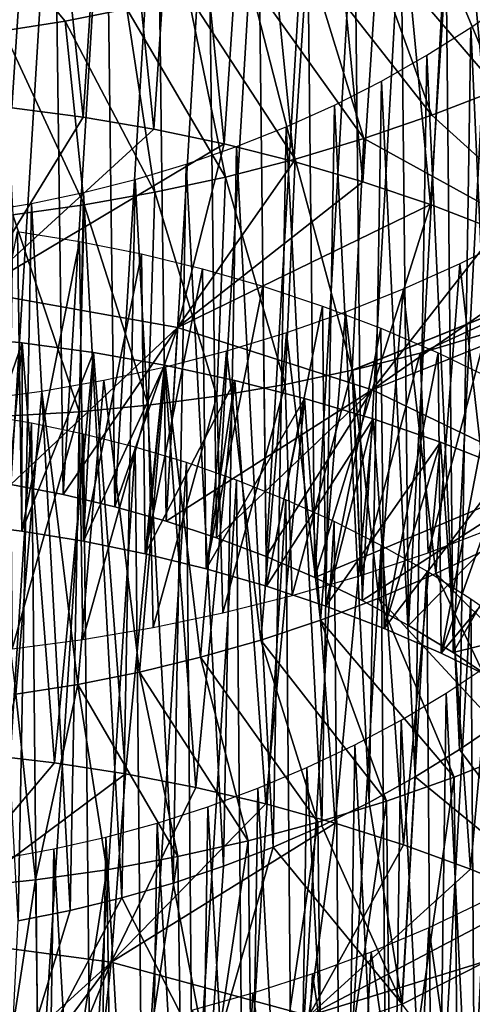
# Model space of a CAD drawing. Header units: millimetres. Extents: x -161 to 161, y -94 to 1149.
# Tile 752 of 1056: x 44.89 to 47.12, y 379.83 to 384.68. Entities that reach past the tile are written whole.
import ezdxf

# ---------------------------------------------------------------- set-up
doc = ezdxf.new("R2010")
doc.units = ezdxf.units.MM
doc.header["$LTSCALE"] = 81.481481
for name, color, linetype in [('66', 7, 'CONTINUOUS'), ('67', 7, 'CONTINUOUS'), ('74', 7, 'CONTINUOUS'), ('75', 7, 'CONTINUOUS'), ('76', 7, 'CONTINUOUS'), ('77', 7, 'CONTINUOUS'), ('80', 7, 'CONTINUOUS'), ('83', 7, 'CONTINUOUS'), ('84', 7, 'CONTINUOUS')]:
    doc.layers.add(name, color=color, linetype=linetype)

msp = doc.modelspace()

# ---------------------------------------------------------------- linework, layer by layer
at = {"layer": '66', "color": 7, "linetype": 'CONTINUOUS', "true_color": 0xaaaaaa}
for points in [[(47.1611, 385.3474, -24.0042), (46.8843, 385.2169, -23.95), (47.5722, 384.4787, -23.2714), (47.1611, 385.3474, -24.0042)], [(46.8843, 385.2169, -23.95), (46.6005, 385.0976, -23.9058), (47.2507, 384.3392, -23.2073), (46.8843, 385.2169, -23.95)], [(47.5722, 384.4787, -23.2714), (46.8843, 385.2169, -23.95), (47.2507, 384.3392, -23.2073), (47.5722, 384.4787, -23.2714)], [(46.6005, 385.0976, -23.9058), (46.3107, 384.9898, -23.8717), (46.9219, 384.2121, -23.1543), (46.6005, 385.0976, -23.9058)], [(47.2507, 384.3392, -23.2073), (46.6005, 385.0976, -23.9058), (46.9219, 384.2121, -23.1543), (47.2507, 384.3392, -23.2073)], [(46.3107, 384.9898, -23.8717), (46.016, 384.8936, -23.848), (46.587, 384.0976, -23.1124), (46.3107, 384.9898, -23.8717)], [(46.9219, 384.2121, -23.1543), (46.3107, 384.9898, -23.8717), (46.587, 384.0976, -23.1124), (46.9219, 384.2121, -23.1543)], [(46.016, 384.8936, -23.848), (45.7174, 384.8094, -23.8346), (46.2468, 383.996, -23.0818), (46.016, 384.8936, -23.848)], [(46.587, 384.0976, -23.1124), (46.016, 384.8936, -23.848), (46.2468, 383.996, -23.0818), (46.587, 384.0976, -23.1124)], [(45.7174, 384.8094, -23.8346), (45.4156, 384.7372, -23.8317), (45.9024, 383.9074, -23.0626), (45.7174, 384.8094, -23.8346)], [(46.2468, 383.996, -23.0818), (45.7174, 384.8094, -23.8346), (45.9024, 383.9074, -23.0626), (46.2468, 383.996, -23.0818)], [(45.4156, 384.7372, -23.8317), (45.1116, 384.677, -23.8392), (45.5547, 383.832, -23.0549), (45.4156, 384.7372, -23.8317)], [(45.9024, 383.9074, -23.0626), (45.4156, 384.7372, -23.8317), (45.5547, 383.832, -23.0549), (45.9024, 383.9074, -23.0626)], [(45.1116, 384.677, -23.8392), (44.8061, 384.6291, -23.8573), (45.2045, 383.7698, -23.0587), (45.1116, 384.677, -23.8392)], [(45.5547, 383.832, -23.0549), (45.1116, 384.677, -23.8392), (45.2045, 383.7698, -23.0587), (45.5547, 383.832, -23.0549)], [(45.2045, 383.7698, -23.0587), (44.8061, 384.6291, -23.8573), (44.8526, 383.7209, -23.0741), (45.2045, 383.7698, -23.0587)]]:
    msp.add_3dface(points, dxfattribs=at)
at = {"layer": '67', "color": 7, "linetype": 'CONTINUOUS', "true_color": 0xaaaaaa}
for points in [[(47.2507, 384.3392, -23.2073), (46.9219, 384.2121, -23.1543), (47.7641, 383.4489, -24.6255), (47.2507, 384.3392, -23.2073)], [(46.9219, 384.2121, -23.1543), (46.587, 384.0976, -23.1124), (47.7641, 383.4489, -24.6255), (46.9219, 384.2121, -23.1543)], [(46.587, 384.0976, -23.1124), (46.2468, 383.996, -23.0818), (46.5289, 382.9545, -24.426), (46.587, 384.0976, -23.1124)], [(47.7641, 383.4489, -24.6255), (46.587, 384.0976, -23.1124), (46.5289, 382.9545, -24.426), (47.7641, 383.4489, -24.6255)], [(46.2468, 383.996, -23.0818), (45.9024, 383.9074, -23.0626), (46.1971, 382.8843, -24.3674), (46.2468, 383.996, -23.0818)], [(46.5289, 382.9545, -24.426), (46.2468, 383.996, -23.0818), (46.1971, 382.8843, -24.3674), (46.5289, 382.9545, -24.426)], [(45.9024, 383.9074, -23.0626), (45.5547, 383.832, -23.0549), (45.8596, 382.8264, -24.319), (45.9024, 383.9074, -23.0626)], [(46.1971, 382.8843, -24.3674), (45.9024, 383.9074, -23.0626), (45.8596, 382.8264, -24.319), (46.1971, 382.8843, -24.3674)], [(45.5547, 383.832, -23.0549), (45.2045, 383.7698, -23.0587), (45.5206, 382.7814, -24.2815), (45.5547, 383.832, -23.0549)], [(45.8596, 382.8264, -24.319), (45.5547, 383.832, -23.0549), (45.5206, 382.7814, -24.2815), (45.8596, 382.8264, -24.319)], [(45.2045, 383.7698, -23.0587), (44.8526, 383.7209, -23.0741), (45.1804, 382.7493, -24.2547), (45.2045, 383.7698, -23.0587)], [(45.5206, 382.7814, -24.2815), (45.2045, 383.7698, -23.0587), (45.1804, 382.7493, -24.2547), (45.5206, 382.7814, -24.2815)], [(45.1804, 382.7493, -24.2547), (44.8526, 383.7209, -23.0741), (44.84, 382.7301, -24.2386), (45.1804, 382.7493, -24.2547)], [(47.7641, 383.4489, -24.6255), (46.5289, 382.9545, -24.426), (46.5326, 382.9554, -24.4268), (47.7641, 383.4489, -24.6255)], [(47.7641, 383.4489, -24.6255), (46.5326, 382.9554, -24.4268), (46.8639, 383.0394, -24.4969), (47.7641, 383.4489, -24.6255)], [(47.1888, 383.1359, -24.5775), (47.7641, 383.4489, -24.6255), (46.8639, 383.0394, -24.4969), (47.1888, 383.1359, -24.5775)]]:
    msp.add_3dface(points, dxfattribs=at)
at = {"layer": '74', "color": 7, "linetype": 'CONTINUOUS', "true_color": 0xaaaaaa}
for points in [[(44.848, 384.2493, -44.2341), (45.1996, 384.2033, -44.2479), (44.6715, 383.3432, -43.4564), (44.848, 384.2493, -44.2341)], [(45.1996, 384.2033, -44.2479), (45.5495, 384.1436, -44.2503), (44.6715, 383.3432, -43.4564), (45.1996, 384.2033, -44.2479)], [(45.5495, 384.1436, -44.2503), (45.8968, 384.0704, -44.2414), (44.6715, 383.3432, -43.4564), (45.5495, 384.1436, -44.2503)], [(44.6715, 383.3432, -43.4564), (45.8968, 384.0704, -44.2414), (45.6664, 383.1657, -43.4875), (44.6715, 383.3432, -43.4564)], [(45.8968, 384.0704, -44.2414), (46.2408, 383.9839, -44.2215), (45.6664, 383.1657, -43.4875), (45.8968, 384.0704, -44.2414)], [(46.2408, 383.9839, -44.2215), (46.5806, 383.8842, -44.1905), (45.6664, 383.1657, -43.4875), (46.2408, 383.9839, -44.2215)], [(46.5806, 383.8842, -44.1905), (46.9152, 383.7714, -44.1486), (45.6664, 383.1657, -43.4875), (46.5806, 383.8842, -44.1905)], [(45.6664, 383.1657, -43.4875), (46.9152, 383.7714, -44.1486), (46.6268, 382.8585, -43.4103), (45.6664, 383.1657, -43.4875)], [(46.9152, 383.7714, -44.1486), (47.2437, 383.6458, -44.0961), (46.6268, 382.8585, -43.4103), (46.9152, 383.7714, -44.1486)], [(47.2437, 383.6458, -44.0961), (47.5651, 383.5075, -44.0329), (46.6268, 382.8585, -43.4103), (47.2437, 383.6458, -44.0961)], [(47.5651, 383.5075, -44.0329), (47.8786, 383.357, -43.9595), (46.6268, 382.8585, -43.4103), (47.5651, 383.5075, -44.0329)], [(44.6715, 383.3432, -43.4564), (45.6664, 383.1657, -43.4875), (44.8425, 382.3913, -42.7081), (44.6715, 383.3432, -43.4564)], [(46.6268, 382.8585, -43.4103), (47.8786, 383.357, -43.9595), (47.5234, 382.4276, -43.2297), (46.6268, 382.8585, -43.4103)], [(44.8425, 382.3913, -42.7081), (45.6664, 383.1657, -43.4875), (45.1009, 382.3419, -42.7254), (44.8425, 382.3913, -42.7081)], [(45.1009, 382.3419, -42.7254), (45.6664, 383.1657, -43.4875), (45.3569, 382.2815, -42.7335), (45.1009, 382.3419, -42.7254)], [(45.3569, 382.2815, -42.7335), (45.6664, 383.1657, -43.4875), (45.6098, 382.2104, -42.7324), (45.3569, 382.2815, -42.7335)], [(45.6664, 383.1657, -43.4875), (46.6268, 382.8585, -43.4103), (45.6098, 382.2104, -42.7324), (45.6664, 383.1657, -43.4875)], [(45.6098, 382.2104, -42.7324), (46.6268, 382.8585, -43.4103), (45.859, 382.1285, -42.7223), (45.6098, 382.2104, -42.7324)], [(45.859, 382.1285, -42.7223), (46.6268, 382.8585, -43.4103), (46.104, 382.0359, -42.7033), (45.859, 382.1285, -42.7223)], [(46.104, 382.0359, -42.7033), (46.6268, 382.8585, -43.4103), (46.344, 381.9327, -42.6754), (46.104, 382.0359, -42.7033)], [(46.6268, 382.8585, -43.4103), (47.5234, 382.4276, -43.2297), (46.344, 381.9327, -42.6754), (46.6268, 382.8585, -43.4103)], [(46.344, 381.9327, -42.6754), (47.5234, 382.4276, -43.2297), (46.5783, 381.819, -42.639), (46.344, 381.9327, -42.6754)], [(46.5783, 381.819, -42.639), (47.5234, 382.4276, -43.2297), (46.8061, 381.6954, -42.5941), (46.5783, 381.819, -42.639)], [(46.8061, 381.6954, -42.5941), (47.5234, 382.4276, -43.2297), (47.0266, 381.562, -42.5412), (46.8061, 381.6954, -42.5941)], [(47.5234, 382.4276, -43.2297), (48.33, 381.8833, -42.9544), (47.0266, 381.562, -42.5412), (47.5234, 382.4276, -43.2297)], [(47.0266, 381.562, -42.5412), (48.33, 381.8833, -42.9544), (47.2392, 381.4193, -42.4805), (47.0266, 381.562, -42.5412)], [(47.2702, 381.2272, -31.2171), (47.6597, 380.277, -30.4964), (47.0589, 381.0831, -31.1553), (47.2702, 381.2272, -31.2171)], [(44.7062, 381.059, -48.063), (45.0581, 381.0185, -48.0814), (44.3389, 380.1676, -47.2592), (44.7062, 381.059, -48.063)], [(47.0589, 381.0831, -31.1553), (47.6597, 380.277, -30.4964), (46.8395, 380.9483, -31.1011), (47.0589, 381.0831, -31.1553)], [(45.0581, 381.0185, -48.0814), (45.4088, 380.9642, -48.0883), (44.3389, 380.1676, -47.2592), (45.0581, 381.0185, -48.0814)], [(44.3389, 380.1676, -47.2592), (45.4088, 380.9642, -48.0883), (45.3389, 380.0342, -47.3271), (44.3389, 380.1676, -47.2592)], [(45.4088, 380.9642, -48.0883), (45.7572, 380.8965, -48.084), (45.3389, 380.0342, -47.3271), (45.4088, 380.9642, -48.0883)], [(46.8395, 380.9483, -31.1011), (46.7757, 379.827, -30.2998), (46.6125, 380.8231, -31.055), (46.8395, 380.9483, -31.1011)], [(47.6597, 380.277, -30.4964), (46.7757, 379.827, -30.2998), (46.8395, 380.9483, -31.1011), (47.6597, 380.277, -30.4964)], [(45.7572, 380.8965, -48.084), (46.1028, 380.8153, -48.0685), (45.3389, 380.0342, -47.3271), (45.7572, 380.8965, -48.084)], [(46.1028, 380.8153, -48.0685), (46.4445, 380.7209, -48.042), (45.3389, 380.0342, -47.3271), (46.1028, 380.8153, -48.0685)], [(46.6125, 380.8231, -31.055), (46.7757, 379.827, -30.2998), (46.3786, 380.7077, -31.0172), (46.6125, 380.8231, -31.055)], [(45.3389, 380.0342, -47.3271), (46.4445, 380.7209, -48.042), (46.314, 379.7694, -47.2853), (45.3389, 380.0342, -47.3271)], [(46.3786, 380.7077, -31.0172), (46.7757, 379.827, -30.2998), (46.1386, 380.6027, -30.988), (46.3786, 380.7077, -31.0172)], [(46.4445, 380.7209, -48.042), (46.7813, 380.6134, -48.0045), (46.314, 379.7694, -47.2853), (46.4445, 380.7209, -48.042)], [(46.7757, 379.827, -30.2998), (45.8238, 379.4994, -30.2055), (46.1386, 380.6027, -30.988), (46.7757, 379.827, -30.2998)], [(46.1386, 380.6027, -30.988), (45.8238, 379.4994, -30.2055), (45.8936, 380.5083, -30.9677), (46.1386, 380.6027, -30.988)], [(46.7813, 380.6134, -48.0045), (47.1124, 380.493, -47.9563), (46.314, 379.7694, -47.2853), (46.7813, 380.6134, -48.0045)], [(45.8936, 380.5083, -30.9677), (45.8238, 379.4994, -30.2055), (45.6443, 380.4247, -30.9564), (45.8936, 380.5083, -30.9677)], [(47.1124, 380.493, -47.9563), (47.4367, 380.3598, -47.8974), (46.314, 379.7694, -47.2853), (47.1124, 380.493, -47.9563)], [(45.6443, 380.4247, -30.9564), (45.8238, 379.4994, -30.2055), (45.3917, 380.352, -30.954), (45.6443, 380.4247, -30.9564)], [(47.4367, 380.3598, -47.8974), (47.7533, 380.2142, -47.8281), (46.314, 379.7694, -47.2853), (47.4367, 380.3598, -47.8974)], [(45.8238, 379.4994, -30.2055), (44.8324, 379.301, -30.2191), (45.3917, 380.352, -30.954), (45.8238, 379.4994, -30.2055)], [(45.3917, 380.352, -30.954), (44.8324, 379.301, -30.2191), (45.1363, 380.2902, -30.9608), (45.3917, 380.352, -30.954)], [(45.1363, 380.2902, -30.9608), (44.8324, 379.301, -30.2191), (44.8792, 380.2395, -30.9768), (45.1363, 380.2902, -30.9608)], [(47.6597, 380.277, -30.4964), (47.3791, 379.0349, -29.6169), (46.7757, 379.827, -30.2998), (47.6597, 380.277, -30.4964)], [(46.314, 379.7694, -47.2853), (47.7533, 380.2142, -47.8281), (47.2349, 379.3787, -47.1383), (46.314, 379.7694, -47.2853)], [(44.3389, 380.1676, -47.2592), (45.3389, 380.0342, -47.3271), (44.4611, 379.2384, -46.5033), (44.3389, 380.1676, -47.2592)], [(44.4611, 379.2384, -46.5033), (45.3389, 380.0342, -47.3271), (44.721, 379.2055, -46.5345), (44.4611, 379.2384, -46.5033)], [(44.721, 379.2055, -46.5345), (45.3389, 380.0342, -47.3271), (44.98, 379.1614, -46.5562), (44.721, 379.2055, -46.5345)], [(44.98, 379.1614, -46.5562), (45.3389, 380.0342, -47.3271), (45.2369, 379.1063, -46.5685), (44.98, 379.1614, -46.5562)], [(45.3389, 380.0342, -47.3271), (46.314, 379.7694, -47.2853), (45.2369, 379.1063, -46.5685), (45.3389, 380.0342, -47.3271)]]:
    msp.add_3dface(points, dxfattribs=at)
at = {"layer": '75', "color": 7, "linetype": 'CONTINUOUS', "true_color": 0xaaaaaa}
for points in [[(44.8984, 383.0896, -45.6182), (44.545, 383.1241, -45.5946), (44.59, 382.198, -44.8306), (44.8984, 383.0896, -45.6182)], [(44.8969, 382.161, -44.8546), (44.8984, 383.0896, -45.6182), (44.59, 382.198, -44.8306), (44.8969, 382.161, -44.8546)], [(45.2507, 383.0415, -45.6304), (44.8984, 383.0896, -45.6182), (44.8969, 382.161, -44.8546), (45.2507, 383.0415, -45.6304)], [(45.2027, 382.1115, -44.8682), (45.2507, 383.0415, -45.6304), (44.8969, 382.161, -44.8546), (45.2027, 382.1115, -44.8682)], [(45.6012, 382.9797, -45.6311), (45.2507, 383.0415, -45.6304), (45.2027, 382.1115, -44.8682), (45.6012, 382.9797, -45.6311)], [(45.5067, 382.0496, -44.8715), (45.6012, 382.9797, -45.6311), (45.2027, 382.1115, -44.8682), (45.5067, 382.0496, -44.8715)], [(45.9488, 382.9044, -45.6207), (45.6012, 382.9797, -45.6311), (45.5067, 382.0496, -44.8715), (45.9488, 382.9044, -45.6207)], [(45.8081, 381.9754, -44.8645), (45.9488, 382.9044, -45.6207), (45.5067, 382.0496, -44.8715), (45.8081, 381.9754, -44.8645)], [(46.2927, 382.8159, -45.5991), (45.9488, 382.9044, -45.6207), (45.8081, 381.9754, -44.8645), (46.2927, 382.8159, -45.5991)], [(46.1059, 381.8891, -44.8474), (46.2927, 382.8159, -45.5991), (45.8081, 381.9754, -44.8645), (46.1059, 381.8891, -44.8474)], [(46.6319, 382.7142, -45.5665), (46.2927, 382.8159, -45.5991), (46.1059, 381.8891, -44.8474), (46.6319, 382.7142, -45.5665)], [(46.3993, 381.7907, -44.8203), (46.6319, 382.7142, -45.5665), (46.1059, 381.8891, -44.8474), (46.3993, 381.7907, -44.8203)], [(46.9656, 382.5995, -45.523), (46.6319, 382.7142, -45.5665), (46.3993, 381.7907, -44.8203), (46.9656, 382.5995, -45.523)], [(46.6873, 381.6805, -44.7833), (46.9656, 382.5995, -45.523), (46.3993, 381.7907, -44.8203), (46.6873, 381.6805, -44.7833)], [(47.2928, 382.472, -45.4688), (46.9656, 382.5995, -45.523), (46.6873, 381.6805, -44.7833), (47.2928, 382.472, -45.4688)], [(46.9689, 381.5586, -44.7365), (47.2928, 382.472, -45.4688), (46.6873, 381.6805, -44.7833), (46.9689, 381.5586, -44.7365)], [(47.6128, 382.3318, -45.4041), (47.2928, 382.472, -45.4688), (46.9689, 381.5586, -44.7365), (47.6128, 382.3318, -45.4041)], [(47.2434, 381.4254, -44.6802), (47.6128, 382.3318, -45.4041), (46.9689, 381.5586, -44.7365), (47.2434, 381.4254, -44.6802)], [(46.9424, 381.9512, -27.872), (47.6775, 381.2203, -27.2238), (47.2175, 382.0831, -27.9273), (46.9424, 381.9512, -27.872)], [(46.6603, 381.8305, -27.8262), (47.3583, 381.0772, -27.1567), (46.9424, 381.9512, -27.872), (46.6603, 381.8305, -27.8262)], [(47.3583, 381.0772, -27.1567), (47.6775, 381.2203, -27.2238), (46.9424, 381.9512, -27.872), (47.3583, 381.0772, -27.1567)], [(46.3719, 381.7213, -27.79), (47.0316, 380.9468, -27.1002), (46.6603, 381.8305, -27.8262), (46.3719, 381.7213, -27.79)], [(47.0316, 380.9468, -27.1002), (47.3583, 381.0772, -27.1567), (46.6603, 381.8305, -27.8262), (47.0316, 380.9468, -27.1002)], [(46.0782, 381.6239, -27.7637), (46.6984, 380.8293, -27.0545), (46.3719, 381.7213, -27.79), (46.0782, 381.6239, -27.7637)], [(46.6984, 380.8293, -27.0545), (47.0316, 380.9468, -27.1002), (46.3719, 381.7213, -27.79), (46.6984, 380.8293, -27.0545)], [(45.7801, 381.5387, -27.7475), (46.3595, 380.7248, -27.0197), (46.0782, 381.6239, -27.7637), (45.7801, 381.5387, -27.7475)], [(46.3595, 380.7248, -27.0197), (46.6984, 380.8293, -27.0545), (46.0782, 381.6239, -27.7637), (46.3595, 380.7248, -27.0197)], [(45.4782, 381.4656, -27.7415), (46.0158, 380.6335, -26.9959), (45.7801, 381.5387, -27.7475), (45.4782, 381.4656, -27.7415)], [(46.0158, 380.6335, -26.9959), (46.3595, 380.7248, -27.0197), (45.7801, 381.5387, -27.7475), (46.0158, 380.6335, -26.9959)], [(45.1736, 381.4049, -27.7458), (45.6681, 380.5555, -26.9833), (45.4782, 381.4656, -27.7415), (45.1736, 381.4049, -27.7458)], [(45.6681, 380.5555, -26.9833), (46.0158, 380.6335, -26.9959), (45.4782, 381.4656, -27.7415), (45.6681, 380.5555, -26.9833)], [(44.867, 381.3566, -27.7605), (44.9646, 380.4402, -26.9919), (45.1736, 381.4049, -27.7458), (44.867, 381.3566, -27.7605)], [(44.9646, 380.4402, -26.9919), (45.3174, 380.491, -26.9819), (45.1736, 381.4049, -27.7458), (44.9646, 380.4402, -26.9919)], [(45.3174, 380.491, -26.9819), (45.6681, 380.5555, -26.9833), (45.1736, 381.4049, -27.7458), (45.3174, 380.491, -26.9819)], [(44.6107, 380.4031, -27.0134), (44.9646, 380.4402, -26.9919), (44.867, 381.3566, -27.7605), (44.6107, 380.4031, -27.0134)]]:
    msp.add_3dface(points, dxfattribs=at)
at = {"layer": '76', "color": 7, "linetype": 'CONTINUOUS', "true_color": 0xaaaaaa}
for points in [[(44.848, 384.2493, -44.2341), (44.6269, 386.3223, -41.7634), (44.9809, 386.2846, -41.7844), (44.848, 384.2493, -44.2341)], [(45.1996, 384.2033, -44.2479), (44.848, 384.2493, -44.2341), (44.9809, 386.2846, -41.7844), (45.1996, 384.2033, -44.2479)], [(45.1996, 384.2033, -44.2479), (44.9809, 386.2846, -41.7844), (45.3335, 386.2331, -41.7938), (45.1996, 384.2033, -44.2479)], [(45.5495, 384.1436, -44.2503), (45.1996, 384.2033, -44.2479), (45.3335, 386.2331, -41.7938), (45.5495, 384.1436, -44.2503)], [(45.5495, 384.1436, -44.2503), (45.3335, 386.2331, -41.7938), (45.6838, 386.168, -41.7919), (45.5495, 384.1436, -44.2503)], [(45.8968, 384.0704, -44.2414), (45.5495, 384.1436, -44.2503), (45.6838, 386.168, -41.7919), (45.8968, 384.0704, -44.2414)], [(45.8968, 384.0704, -44.2414), (45.6838, 386.168, -41.7919), (46.031, 386.0896, -41.7788), (45.8968, 384.0704, -44.2414)], [(46.2408, 383.9839, -44.2215), (45.8968, 384.0704, -44.2414), (46.031, 386.0896, -41.7788), (46.2408, 383.9839, -44.2215)], [(46.2408, 383.9839, -44.2215), (46.031, 386.0896, -41.7788), (46.3742, 385.9978, -41.7546), (46.2408, 383.9839, -44.2215)], [(46.5806, 383.8842, -44.1905), (46.2408, 383.9839, -44.2215), (46.3742, 385.9978, -41.7546), (46.5806, 383.8842, -44.1905)], [(46.5806, 383.8842, -44.1905), (46.3742, 385.9978, -41.7546), (46.7127, 385.8928, -41.7193), (46.5806, 383.8842, -44.1905)], [(46.9152, 383.7714, -44.1486), (46.5806, 383.8842, -44.1905), (46.7127, 385.8928, -41.7193), (46.9152, 383.7714, -44.1486)], [(46.9152, 383.7714, -44.1486), (46.7127, 385.8928, -41.7193), (47.0457, 385.7747, -41.6731), (46.9152, 383.7714, -44.1486)], [(47.2437, 383.6458, -44.0961), (46.9152, 383.7714, -44.1486), (47.0457, 385.7747, -41.6731), (47.2437, 383.6458, -44.0961)], [(47.2437, 383.6458, -44.0961), (47.0457, 385.7747, -41.6731), (47.3722, 385.6437, -41.6162), (47.2437, 383.6458, -44.0961)], [(44.7062, 381.059, -48.063), (44.545, 383.1241, -45.5946), (44.8984, 383.0896, -45.6182), (44.7062, 381.059, -48.063)], [(45.0581, 381.0185, -48.0814), (44.7062, 381.059, -48.063), (44.8984, 383.0896, -45.6182), (45.0581, 381.0185, -48.0814)], [(45.0581, 381.0185, -48.0814), (44.8984, 383.0896, -45.6182), (45.2507, 383.0415, -45.6304), (45.0581, 381.0185, -48.0814)], [(45.4088, 380.9642, -48.0883), (45.0581, 381.0185, -48.0814), (45.2507, 383.0415, -45.6304), (45.4088, 380.9642, -48.0883)], [(45.4088, 380.9642, -48.0883), (45.2507, 383.0415, -45.6304), (45.6012, 382.9797, -45.6311), (45.4088, 380.9642, -48.0883)], [(45.7572, 380.8965, -48.084), (45.4088, 380.9642, -48.0883), (45.6012, 382.9797, -45.6311), (45.7572, 380.8965, -48.084)], [(45.7572, 380.8965, -48.084), (45.6012, 382.9797, -45.6311), (45.9488, 382.9044, -45.6207), (45.7572, 380.8965, -48.084)], [(46.1028, 380.8153, -48.0685), (45.7572, 380.8965, -48.084), (45.9488, 382.9044, -45.6207), (46.1028, 380.8153, -48.0685)], [(46.1028, 380.8153, -48.0685), (45.9488, 382.9044, -45.6207), (46.2927, 382.8159, -45.5991), (46.1028, 380.8153, -48.0685)], [(46.4445, 380.7209, -48.042), (46.1028, 380.8153, -48.0685), (46.2927, 382.8159, -45.5991), (46.4445, 380.7209, -48.042)], [(46.4445, 380.7209, -48.042), (46.2927, 382.8159, -45.5991), (46.6319, 382.7142, -45.5665), (46.4445, 380.7209, -48.042)], [(46.7813, 380.6134, -48.0045), (46.4445, 380.7209, -48.042), (46.6319, 382.7142, -45.5665), (46.7813, 380.6134, -48.0045)], [(46.7813, 380.6134, -48.0045), (46.6319, 382.7142, -45.5665), (46.9656, 382.5995, -45.523), (46.7813, 380.6134, -48.0045)], [(47.1124, 380.493, -47.9563), (46.7813, 380.6134, -48.0045), (46.9656, 382.5995, -45.523), (47.1124, 380.493, -47.9563)], [(47.1124, 380.493, -47.9563), (46.9656, 382.5995, -45.523), (47.2928, 382.472, -45.4688), (47.1124, 380.493, -47.9563)], [(47.4367, 380.3598, -47.8974), (47.1124, 380.493, -47.9563), (47.2928, 382.472, -45.4688), (47.4367, 380.3598, -47.8974)], [(47.0534, 378.9038, -29.5598), (47.3583, 381.0772, -27.1567), (47.0316, 380.9468, -27.1002), (47.0534, 378.9038, -29.5598)], [(47.0534, 378.9038, -29.5598), (47.3791, 379.0349, -29.6169), (47.3583, 381.0772, -27.1567), (47.0534, 378.9038, -29.5598)], [(46.7213, 378.7856, -29.5134), (47.0316, 380.9468, -27.1002), (46.6984, 380.8293, -27.0545), (46.7213, 378.7856, -29.5134)], [(46.7213, 378.7856, -29.5134), (47.0534, 378.9038, -29.5598), (47.0316, 380.9468, -27.1002), (46.7213, 378.7856, -29.5134)], [(46.3835, 378.6805, -29.4779), (46.6984, 380.8293, -27.0545), (46.3595, 380.7248, -27.0197), (46.3835, 378.6805, -29.4779)], [(46.3835, 378.6805, -29.4779), (46.7213, 378.7856, -29.5134), (46.6984, 380.8293, -27.0545), (46.3835, 378.6805, -29.4779)], [(46.0412, 378.5886, -29.4535), (46.3595, 380.7248, -27.0197), (46.0158, 380.6335, -26.9959), (46.0412, 378.5886, -29.4535)], [(46.0412, 378.5886, -29.4535), (46.3835, 378.6805, -29.4779), (46.3595, 380.7248, -27.0197), (46.0412, 378.5886, -29.4535)], [(45.6952, 378.5099, -29.4401), (46.0158, 380.6335, -26.9959), (45.6681, 380.5555, -26.9833), (45.6952, 378.5099, -29.4401)], [(45.6952, 378.5099, -29.4401), (46.0412, 378.5886, -29.4535), (46.0158, 380.6335, -26.9959), (45.6952, 378.5099, -29.4401)], [(45.3462, 378.4447, -29.4378), (45.6681, 380.5555, -26.9833), (45.3174, 380.491, -26.9819), (45.3462, 378.4447, -29.4378)], [(45.3462, 378.4447, -29.4378), (45.6952, 378.5099, -29.4401), (45.6681, 380.5555, -26.9833), (45.3462, 378.4447, -29.4378)], [(44.9952, 378.3929, -29.4468), (45.3174, 380.491, -26.9819), (44.9646, 380.4402, -26.9919), (44.9952, 378.3929, -29.4468)], [(44.9952, 378.3929, -29.4468), (45.3462, 378.4447, -29.4378), (45.3174, 380.491, -26.9819), (44.9952, 378.3929, -29.4468)], [(44.6429, 378.3547, -29.4671), (44.9646, 380.4402, -26.9919), (44.6107, 380.4031, -27.0134), (44.6429, 378.3547, -29.4671)], [(44.6429, 378.3547, -29.4671), (44.9952, 378.3929, -29.4468), (44.9646, 380.4402, -26.9919), (44.6429, 378.3547, -29.4671)]]:
    msp.add_3dface(points, dxfattribs=at)
at = {"layer": '77', "color": 7, "linetype": 'CONTINUOUS', "true_color": 0xaaaaaa}
for points in [[(47.1888, 383.1359, -24.5775), (46.8639, 383.0394, -24.4969), (46.9037, 382.0537, -25.6997), (47.1888, 383.1359, -24.5775)], [(47.2306, 382.1783, -25.7517), (47.1888, 383.1359, -24.5775), (46.9037, 382.0537, -25.6997), (47.2306, 382.1783, -25.7517)], [(46.8639, 383.0394, -24.4969), (46.5326, 382.9554, -24.4268), (46.5706, 381.9417, -25.6583), (46.8639, 383.0394, -24.4969)], [(46.9037, 382.0537, -25.6997), (46.8639, 383.0394, -24.4969), (46.5706, 381.9417, -25.6583), (46.9037, 382.0537, -25.6997)], [(46.5289, 382.9545, -24.426), (46.1971, 382.8843, -24.3674), (46.2325, 381.8429, -25.6278), (46.5289, 382.9545, -24.426)], [(46.5706, 381.9417, -25.6583), (46.5289, 382.9545, -24.426), (46.2325, 381.8429, -25.6278), (46.5706, 381.9417, -25.6583)], [(46.5326, 382.9554, -24.4268), (46.5289, 382.9545, -24.426), (46.5706, 381.9417, -25.6583), (46.5326, 382.9554, -24.4268)], [(46.1971, 382.8843, -24.3674), (45.8596, 382.8264, -24.319), (45.8905, 381.7573, -25.6083), (46.1971, 382.8843, -24.3674)], [(46.2325, 381.8429, -25.6278), (46.1971, 382.8843, -24.3674), (45.8905, 381.7573, -25.6083), (46.2325, 381.8429, -25.6278)], [(45.8596, 382.8264, -24.319), (45.5206, 382.7814, -24.2815), (45.5454, 381.6849, -25.5998), (45.8596, 382.8264, -24.319)], [(45.8905, 381.7573, -25.6083), (45.8596, 382.8264, -24.319), (45.5454, 381.6849, -25.5998), (45.8905, 381.7573, -25.6083)], [(45.1804, 382.7493, -24.2547), (44.84, 382.7301, -24.2386), (44.8493, 381.5803, -25.6161), (45.1804, 382.7493, -24.2547)], [(45.1981, 381.6259, -25.6024), (45.1804, 382.7493, -24.2547), (44.8493, 381.5803, -25.6161), (45.1981, 381.6259, -25.6024)], [(45.5206, 382.7814, -24.2815), (45.1804, 382.7493, -24.2547), (45.1981, 381.6259, -25.6024), (45.5206, 382.7814, -24.2815)], [(45.5454, 381.6849, -25.5998), (45.5206, 382.7814, -24.2815), (45.1981, 381.6259, -25.6024), (45.5454, 381.6849, -25.5998)]]:
    msp.add_3dface(points, dxfattribs=at)
at = {"layer": '80', "color": 7, "linetype": 'CONTINUOUS', "true_color": 0xaaaaaa}
for points in [[(44.8061, 384.6291, -23.8573), (45.1116, 384.677, -23.8392), (44.5, 385.4067, -22.9589), (44.8061, 384.6291, -23.8573)], [(45.1116, 384.677, -23.8392), (45.4156, 384.7372, -23.8317), (44.5, 385.4067, -22.9589), (45.1116, 384.677, -23.8392)]]:
    msp.add_3dface(points, dxfattribs=at)
at = {"layer": '83', "color": 7, "linetype": 'CONTINUOUS', "true_color": 0xaaaaaa}
for points in [[(44.7967, 385.9243, -38.4825), (44.8425, 382.3913, -42.7081), (45.055, 385.877, -38.5015), (44.7967, 385.9243, -38.4825)], [(44.8425, 382.3913, -42.7081), (45.1009, 382.3419, -42.7254), (45.055, 385.877, -38.5015), (44.8425, 382.3913, -42.7081)], [(45.055, 385.877, -38.5015), (45.1009, 382.3419, -42.7254), (45.3116, 385.8186, -38.5112), (45.055, 385.877, -38.5015)], [(45.1009, 382.3419, -42.7254), (45.3569, 382.2815, -42.7335), (45.3116, 385.8186, -38.5112), (45.1009, 382.3419, -42.7254)], [(45.3116, 385.8186, -38.5112), (45.3569, 382.2815, -42.7335), (45.5656, 385.7491, -38.5117), (45.3116, 385.8186, -38.5112)], [(45.3569, 382.2815, -42.7335), (45.6098, 382.2104, -42.7324), (45.5656, 385.7491, -38.5117), (45.3569, 382.2815, -42.7335)], [(45.5656, 385.7491, -38.5117), (45.6098, 382.2104, -42.7324), (45.8164, 385.6688, -38.5032), (45.5656, 385.7491, -38.5117)], [(45.6098, 382.2104, -42.7324), (45.859, 382.1285, -42.7223), (45.8164, 385.6688, -38.5032), (45.6098, 382.2104, -42.7324)], [(45.8164, 385.6688, -38.5032), (45.859, 382.1285, -42.7223), (46.063, 385.5777, -38.4856), (45.8164, 385.6688, -38.5032)], [(45.859, 382.1285, -42.7223), (46.104, 382.0359, -42.7033), (46.063, 385.5777, -38.4856), (45.859, 382.1285, -42.7223)], [(46.063, 385.5777, -38.4856), (46.104, 382.0359, -42.7033), (46.3047, 385.476, -38.4592), (46.063, 385.5777, -38.4856)], [(46.104, 382.0359, -42.7033), (46.344, 381.9327, -42.6754), (46.3047, 385.476, -38.4592), (46.104, 382.0359, -42.7033)], [(46.3047, 385.476, -38.4592), (46.344, 381.9327, -42.6754), (46.5404, 385.3638, -38.424), (46.3047, 385.476, -38.4592)], [(46.344, 381.9327, -42.6754), (46.5783, 381.819, -42.639), (46.5404, 385.3638, -38.424), (46.344, 381.9327, -42.6754)], [(46.5404, 385.3638, -38.424), (46.5783, 381.819, -42.639), (46.7695, 385.2416, -38.3805), (46.5404, 385.3638, -38.424)], [(46.5783, 381.819, -42.639), (46.8061, 381.6954, -42.5941), (46.7695, 385.2416, -38.3805), (46.5783, 381.819, -42.639)], [(46.7695, 385.2416, -38.3805), (46.8061, 381.6954, -42.5941), (46.9913, 385.1098, -38.3288), (46.7695, 385.2416, -38.3805)], [(46.8061, 381.6954, -42.5941), (47.0266, 381.562, -42.5412), (46.9913, 385.1098, -38.3288), (46.8061, 381.6954, -42.5941)], [(46.9913, 385.1098, -38.3288), (47.0266, 381.562, -42.5412), (47.2052, 384.9686, -38.2694), (46.9913, 385.1098, -38.3288)], [(47.0266, 381.562, -42.5412), (47.2392, 381.4193, -42.4805), (47.2052, 384.9686, -38.2694), (47.0266, 381.562, -42.5412)], [(47.3243, 384.792, -27.0131), (47.2702, 381.2272, -31.2171), (47.1153, 384.6457, -26.9493), (47.3243, 384.792, -27.0131)], [(47.1153, 384.6457, -26.9493), (47.0589, 381.0831, -31.1553), (46.8981, 384.5085, -26.8932), (47.1153, 384.6457, -26.9493)], [(47.2702, 381.2272, -31.2171), (47.0589, 381.0831, -31.1553), (47.1153, 384.6457, -26.9493), (47.2702, 381.2272, -31.2171)], [(46.8981, 384.5085, -26.8932), (46.8395, 380.9483, -31.1011), (46.6731, 384.3807, -26.8449), (46.8981, 384.5085, -26.8932)], [(47.0589, 381.0831, -31.1553), (46.8395, 380.9483, -31.1011), (46.8981, 384.5085, -26.8932), (47.0589, 381.0831, -31.1553)], [(46.6731, 384.3807, -26.8449), (46.6125, 380.8231, -31.055), (46.441, 384.2627, -26.8049), (46.6731, 384.3807, -26.8449)], [(46.8395, 380.9483, -31.1011), (46.6125, 380.8231, -31.055), (46.6731, 384.3807, -26.8449), (46.8395, 380.9483, -31.1011)], [(46.441, 384.2627, -26.8049), (46.3786, 380.7077, -31.0172), (46.2023, 384.1548, -26.7734), (46.441, 384.2627, -26.8049)], [(46.6125, 380.8231, -31.055), (46.3786, 380.7077, -31.0172), (46.441, 384.2627, -26.8049), (46.6125, 380.8231, -31.055)], [(46.2023, 384.1548, -26.7734), (46.1386, 380.6027, -30.988), (45.9581, 384.0574, -26.7507), (46.2023, 384.1548, -26.7734)], [(46.3786, 380.7077, -31.0172), (46.1386, 380.6027, -30.988), (46.2023, 384.1548, -26.7734), (46.3786, 380.7077, -31.0172)], [(45.9581, 384.0574, -26.7507), (45.8936, 380.5083, -30.9677), (45.7092, 383.9708, -26.7369), (45.9581, 384.0574, -26.7507)], [(46.1386, 380.6027, -30.988), (45.8936, 380.5083, -30.9677), (45.9581, 384.0574, -26.7507), (46.1386, 380.6027, -30.988)], [(45.7092, 383.9708, -26.7369), (45.6443, 380.4247, -30.9564), (45.4569, 383.8951, -26.7323), (45.7092, 383.9708, -26.7369)], [(45.8936, 380.5083, -30.9677), (45.6443, 380.4247, -30.9564), (45.7092, 383.9708, -26.7369), (45.8936, 380.5083, -30.9677)], [(45.4569, 383.8951, -26.7323), (45.3917, 380.352, -30.954), (45.2019, 383.8304, -26.7367), (45.4569, 383.8951, -26.7323)], [(45.6443, 380.4247, -30.9564), (45.3917, 380.352, -30.954), (45.4569, 383.8951, -26.7323), (45.6443, 380.4247, -30.9564)], [(45.2019, 383.8304, -26.7367), (45.1363, 380.2902, -30.9608), (44.945, 383.7768, -26.7503), (45.2019, 383.8304, -26.7367)], [(45.3917, 380.352, -30.954), (45.1363, 380.2902, -30.9608), (45.2019, 383.8304, -26.7367), (45.3917, 380.352, -30.954)], [(44.945, 383.7768, -26.7503), (44.8792, 380.2395, -30.9768), (44.6867, 383.7344, -26.7732), (44.945, 383.7768, -26.7503)], [(45.1363, 380.2902, -30.9608), (44.8792, 380.2395, -30.9768), (44.945, 383.7768, -26.7503), (45.1363, 380.2902, -30.9608)], [(44.6857, 382.7362, -42.3093), (44.721, 379.2055, -46.5345), (44.9447, 382.6936, -42.3323), (44.6857, 382.7362, -42.3093)], [(44.721, 379.2055, -46.5345), (44.98, 379.1614, -46.5562), (44.9447, 382.6936, -42.3323), (44.721, 379.2055, -46.5345)], [(44.9447, 382.6936, -42.3323), (44.98, 379.1614, -46.5562), (45.2023, 382.6399, -42.3459), (44.9447, 382.6936, -42.3323)], [(44.98, 379.1614, -46.5562), (45.2369, 379.1063, -46.5685), (45.2023, 382.6399, -42.3459), (44.98, 379.1614, -46.5562)], [(45.2023, 382.6399, -42.3459), (45.2369, 379.1063, -46.5685), (45.4576, 382.5751, -42.3503), (45.2023, 382.6399, -42.3459)], [(45.2369, 379.1063, -46.5685), (45.4913, 379.0402, -46.5717), (45.4576, 382.5751, -42.3503), (45.2369, 379.1063, -46.5685)], [(45.4576, 382.5751, -42.3503), (45.4913, 379.0402, -46.5717), (45.7098, 382.4994, -42.3456), (45.4576, 382.5751, -42.3503)], [(45.4913, 379.0402, -46.5717), (45.7423, 378.9633, -46.5658), (45.7098, 382.4994, -42.3456), (45.4913, 379.0402, -46.5717)], [(45.7098, 382.4994, -42.3456), (45.7423, 378.9633, -46.5658), (45.958, 382.413, -42.3319), (45.7098, 382.4994, -42.3456)], [(45.7423, 378.9633, -46.5658), (45.9894, 378.8757, -46.551), (45.958, 382.413, -42.3319), (45.7423, 378.9633, -46.5658)], [(45.958, 382.413, -42.3319), (45.9894, 378.8757, -46.551), (46.2016, 382.3159, -42.3093), (45.958, 382.413, -42.3319)], [(45.9894, 378.8757, -46.551), (46.2319, 378.7775, -46.5273), (46.2016, 382.3159, -42.3093), (45.9894, 378.8757, -46.551)], [(46.2016, 382.3159, -42.3093), (46.2319, 378.7775, -46.5273), (46.4397, 382.2083, -42.2779), (46.2016, 382.3159, -42.3093)], [(46.2319, 378.7775, -46.5273), (46.4689, 378.6688, -46.4949), (46.4397, 382.2083, -42.2779), (46.2319, 378.7775, -46.5273)], [(46.4397, 382.2083, -42.2779), (46.4689, 378.6688, -46.4949), (46.6716, 382.0905, -42.238), (46.4397, 382.2083, -42.2779)], [(46.4689, 378.6688, -46.4949), (46.6996, 378.5499, -46.454), (46.6716, 382.0905, -42.238), (46.4689, 378.6688, -46.4949)], [(46.6716, 382.0905, -42.238), (46.6996, 378.5499, -46.454), (46.8967, 381.9627, -42.1898), (46.6716, 382.0905, -42.238)], [(46.6996, 378.5499, -46.454), (46.9234, 378.4212, -46.4049), (46.8967, 381.9627, -42.1898), (46.6996, 378.5499, -46.454)], [(46.8967, 381.9627, -42.1898), (46.9234, 378.4212, -46.4049), (47.1143, 381.8254, -42.1336), (46.8967, 381.9627, -42.1898)], [(46.9234, 378.4212, -46.4049), (47.1397, 378.2829, -46.3478), (47.1143, 381.8254, -42.1336), (46.9234, 378.4212, -46.4049)], [(47.1143, 381.8254, -42.1336), (47.1397, 378.2829, -46.3478), (47.3236, 381.6789, -42.0697), (47.1143, 381.8254, -42.1336)], [(47.2059, 381.5023, -30.8135), (47.1592, 377.9447, -35.0211), (46.9922, 381.3612, -30.754), (47.2059, 381.5023, -30.8135)], [(46.9922, 381.3612, -30.754), (46.9434, 377.8054, -34.9633), (46.7705, 381.2293, -30.7023), (46.9922, 381.3612, -30.754)], [(47.1592, 377.9447, -35.0211), (46.9434, 377.8054, -34.9633), (46.9922, 381.3612, -30.754), (47.1592, 377.9447, -35.0211)], [(46.7705, 381.2293, -30.7023), (46.7198, 377.6756, -34.9134), (46.5413, 381.1071, -30.6587), (46.7705, 381.2293, -30.7023)], [(46.9434, 377.8054, -34.9633), (46.7198, 377.6756, -34.9134), (46.7705, 381.2293, -30.7023), (46.9434, 377.8054, -34.9633)], [(46.5413, 381.1071, -30.6587), (46.4892, 377.5556, -34.8716), (46.3053, 380.9947, -30.6235), (46.5413, 381.1071, -30.6587)], [(46.7198, 377.6756, -34.9134), (46.4892, 377.5556, -34.8716), (46.5413, 381.1071, -30.6587), (46.7198, 377.6756, -34.9134)], [(46.3053, 380.9947, -30.6235), (46.2523, 377.4458, -34.8384), (46.0633, 380.8928, -30.597), (46.3053, 380.9947, -30.6235)], [(46.4892, 377.5556, -34.8716), (46.2523, 377.4458, -34.8384), (46.3053, 380.9947, -30.6235), (46.4892, 377.5556, -34.8716)], [(46.0633, 380.8928, -30.597), (46.0098, 377.3465, -34.8139), (45.8162, 380.8015, -30.5794), (46.0633, 380.8928, -30.597)], [(46.2523, 377.4458, -34.8384), (46.0098, 377.3465, -34.8139), (46.0633, 380.8928, -30.597), (46.2523, 377.4458, -34.8384)], [(45.8162, 380.8015, -30.5794), (45.7625, 377.2578, -34.7983), (45.5653, 380.7212, -30.5709), (45.8162, 380.8015, -30.5794)], [(46.0098, 377.3465, -34.8139), (45.7625, 377.2578, -34.7983), (45.8162, 380.8015, -30.5794), (46.0098, 377.3465, -34.8139)], [(45.5653, 380.7212, -30.5709), (45.5112, 377.1799, -34.7917), (45.3116, 380.6518, -30.5714), (45.5653, 380.7212, -30.5709)], [(45.7625, 377.2578, -34.7983), (45.5112, 377.1799, -34.7917), (45.5653, 380.7212, -30.5709), (45.7625, 377.2578, -34.7983)], [(45.3116, 380.6518, -30.5714), (45.2568, 377.1129, -34.7942), (45.0556, 380.5935, -30.5811), (45.3116, 380.6518, -30.5714)], [(45.5112, 377.1799, -34.7917), (45.2568, 377.1129, -34.7942), (45.3116, 380.6518, -30.5714), (45.5112, 377.1799, -34.7917)], [(45.0556, 380.5935, -30.5811), (45.0001, 377.0569, -34.8058), (44.7979, 380.5463, -30.5999), (45.0556, 380.5935, -30.5811)], [(45.2568, 377.1129, -34.7942), (45.0001, 377.0569, -34.8058), (45.0556, 380.5935, -30.5811), (45.2568, 377.1129, -34.7942)], [(45.0001, 377.0569, -34.8058), (44.7421, 377.0121, -34.8267), (44.7979, 380.5463, -30.5999), (45.0001, 377.0569, -34.8058)]]:
    msp.add_3dface(points, dxfattribs=at)
at = {"layer": '84', "color": 7, "linetype": 'CONTINUOUS', "true_color": 0xaaaaaa}
for points in [[(44.8969, 382.161, -44.8546), (44.59, 382.198, -44.8306), (44.8766, 383.6381, -43.088), (44.8969, 382.161, -44.8546)], [(45.1829, 383.5893, -43.1023), (44.8969, 382.161, -44.8546), (44.8766, 383.6381, -43.088), (45.1829, 383.5893, -43.1023)], [(47.0599, 383.48, -26.129), (47.2175, 382.0831, -27.9273), (47.3317, 383.6165, -26.1881), (47.0599, 383.48, -26.129)], [(45.2027, 382.1115, -44.8682), (44.8969, 382.161, -44.8546), (45.1829, 383.5893, -43.1023), (45.2027, 382.1115, -44.8682)], [(45.4875, 383.5282, -43.1062), (45.2027, 382.1115, -44.8682), (45.1829, 383.5893, -43.1023), (45.4875, 383.5282, -43.1062)], [(45.5067, 382.0496, -44.8715), (45.2027, 382.1115, -44.8682), (45.4875, 383.5282, -43.1062), (45.5067, 382.0496, -44.8715)], [(45.7894, 383.4547, -43.0999), (45.5067, 382.0496, -44.8715), (45.4875, 383.5282, -43.1062), (45.7894, 383.4547, -43.0999)], [(46.781, 383.3547, -26.0791), (46.9424, 381.9512, -27.872), (47.0599, 383.48, -26.129), (46.781, 383.3547, -26.0791)], [(46.9424, 381.9512, -27.872), (47.2175, 382.0831, -27.9273), (47.0599, 383.48, -26.129), (46.9424, 381.9512, -27.872)], [(45.8081, 381.9754, -44.8645), (45.5067, 382.0496, -44.8715), (45.7894, 383.4547, -43.0999), (45.8081, 381.9754, -44.8645)], [(46.0878, 383.369, -43.0834), (45.8081, 381.9754, -44.8645), (45.7894, 383.4547, -43.0999), (46.0878, 383.369, -43.0834)], [(46.1059, 381.8891, -44.8474), (45.8081, 381.9754, -44.8645), (46.0878, 383.369, -43.0834), (46.1059, 381.8891, -44.8474)], [(46.3818, 383.2713, -43.0569), (46.1059, 381.8891, -44.8474), (46.0878, 383.369, -43.0834), (46.3818, 383.2713, -43.0569)], [(46.4955, 383.2407, -26.0388), (46.6603, 381.8305, -27.8262), (46.781, 383.3547, -26.0791), (46.4955, 383.2407, -26.0388)], [(46.6603, 381.8305, -27.8262), (46.9424, 381.9512, -27.872), (46.781, 383.3547, -26.0791), (46.6603, 381.8305, -27.8262)], [(46.3993, 381.7907, -44.8203), (46.1059, 381.8891, -44.8474), (46.3818, 383.2713, -43.0569), (46.3993, 381.7907, -44.8203)], [(46.2041, 383.1383, -26.0083), (46.3719, 381.7213, -27.79), (46.4955, 383.2407, -26.0388), (46.2041, 383.1383, -26.0083)], [(46.3719, 381.7213, -27.79), (46.6603, 381.8305, -27.8262), (46.4955, 383.2407, -26.0388), (46.3719, 381.7213, -27.79)], [(46.6703, 383.1617, -43.0204), (46.3993, 381.7907, -44.8203), (46.3818, 383.2713, -43.0569), (46.6703, 383.1617, -43.0204)], [(45.9075, 383.0478, -25.9878), (46.0782, 381.6239, -27.7637), (46.2041, 383.1383, -26.0083), (45.9075, 383.0478, -25.9878)], [(46.0782, 381.6239, -27.7637), (46.3719, 381.7213, -27.79), (46.2041, 383.1383, -26.0083), (46.0782, 381.6239, -27.7637)], [(46.6873, 381.6805, -44.7833), (46.3993, 381.7907, -44.8203), (46.6703, 383.1617, -43.0204), (46.6873, 381.6805, -44.7833)], [(46.9527, 383.0403, -42.9741), (46.6873, 381.6805, -44.7833), (46.6703, 383.1617, -43.0204), (46.9527, 383.0403, -42.9741)], [(45.6067, 382.9694, -25.9774), (45.7801, 381.5387, -27.7475), (45.9075, 383.0478, -25.9878), (45.6067, 382.9694, -25.9774)], [(45.7801, 381.5387, -27.7475), (46.0782, 381.6239, -27.7637), (45.9075, 383.0478, -25.9878), (45.7801, 381.5387, -27.7475)], [(46.9689, 381.5586, -44.7365), (46.6873, 381.6805, -44.7833), (46.9527, 383.0403, -42.9741), (46.9689, 381.5586, -44.7365)], [(47.228, 382.9076, -42.9183), (46.9689, 381.5586, -44.7365), (46.9527, 383.0403, -42.9741), (47.228, 382.9076, -42.9183)], [(45.3027, 382.9034, -25.9774), (45.4782, 381.4656, -27.7415), (45.6067, 382.9694, -25.9774), (45.3027, 382.9034, -25.9774)], [(45.4782, 381.4656, -27.7415), (45.7801, 381.5387, -27.7475), (45.6067, 382.9694, -25.9774), (45.4782, 381.4656, -27.7415)], [(44.9965, 382.8497, -25.9877), (45.1736, 381.4049, -27.7458), (45.3027, 382.9034, -25.9774), (44.9965, 382.8497, -25.9877)], [(45.1736, 381.4049, -27.7458), (45.4782, 381.4656, -27.7415), (45.3027, 382.9034, -25.9774), (45.1736, 381.4049, -27.7458)], [(47.2434, 381.4254, -44.6802), (46.9689, 381.5586, -44.7365), (47.228, 382.9076, -42.9183), (47.2434, 381.4254, -44.6802)], [(44.689, 382.8086, -26.0084), (44.867, 381.3566, -27.7605), (44.9965, 382.8497, -25.9877), (44.689, 382.8086, -26.0084)], [(44.867, 381.3566, -27.7605), (45.1736, 381.4049, -27.7458), (44.9965, 382.8497, -25.9877), (44.867, 381.3566, -27.7605)], [(46.9064, 380.2042, -29.9379), (47.1044, 378.8221, -31.741), (47.1828, 380.335, -29.9921), (46.9064, 380.2042, -29.9379)], [(47.1044, 378.8221, -31.741), (47.3752, 378.9607, -31.8018), (47.1828, 380.335, -29.9921), (47.1044, 378.8221, -31.741)], [(46.623, 380.0848, -29.8932), (46.8263, 378.6947, -31.6895), (46.9064, 380.2042, -29.9379), (46.623, 380.0848, -29.8932)], [(46.8263, 378.6947, -31.6895), (47.1044, 378.8221, -31.741), (46.9064, 380.2042, -29.9379), (46.8263, 378.6947, -31.6895)], [(46.3334, 379.9771, -29.8584), (46.5415, 378.5788, -31.6477), (46.623, 380.0848, -29.8932), (46.3334, 379.9771, -29.8584)], [(46.5415, 378.5788, -31.6477), (46.8263, 378.6947, -31.6895), (46.623, 380.0848, -29.8932), (46.5415, 378.5788, -31.6477)], [(46.0387, 379.8814, -29.8335), (46.2508, 378.4746, -31.6157), (46.3334, 379.9771, -29.8584), (46.0387, 379.8814, -29.8335)], [(46.2508, 378.4746, -31.6157), (46.5415, 378.5788, -31.6477), (46.3334, 379.9771, -29.8584), (46.2508, 378.4746, -31.6157)], [(45.7398, 379.7978, -29.8187), (45.9551, 378.3824, -31.5937), (46.0387, 379.8814, -29.8335), (45.7398, 379.7978, -29.8187)], [(45.9551, 378.3824, -31.5937), (46.2508, 378.4746, -31.6157), (46.0387, 379.8814, -29.8335), (45.9551, 378.3824, -31.5937)]]:
    msp.add_3dface(points, dxfattribs=at)

doc.saveas('drawing.dxf')
